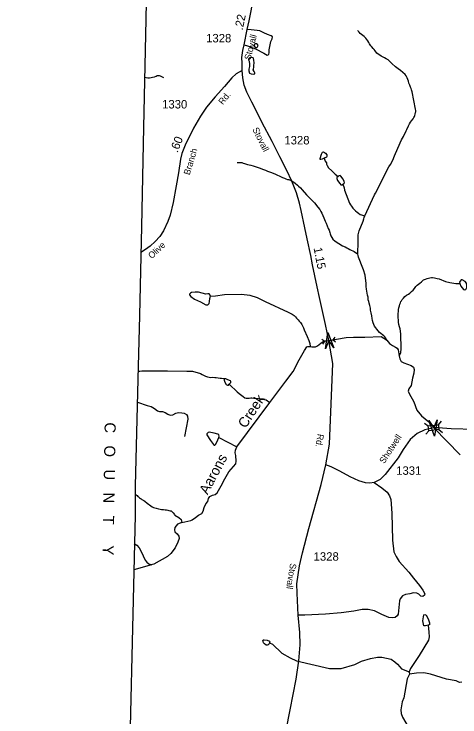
# Model space of a CAD drawing. Extents: x 2056842 to 2160602, y 826753 to 1016856.
# Drawn here: x 2058297 to 2064881, y 998061 to 1008445 of the extents above; entities that cross this region are included whole.
import ezdxf

# ---------------------------------------------------------------- set-up
doc = ezdxf.new("R2010")
doc.units = 0
for name, color, linetype in [('Exist Boundary Political CountyLine', 7, 'Continuous'), ('Exist Boundary Political CountyLine Label', 7, 'Continuous'), ('Exist Hydrographic Creek Single Shore', 7, 'Continuous'), ('Exist Hydrographic Creek Single Shore Label', 7, 'Continuous'), ('Exist Hydrographic Misc Water Feature', 7, 'Continuous'), ('Exist Road Non-System Type 51', 7, 'Continuous'), ('Exist Road Secondary Mileage Hundredths English Label', 7, 'Continuous'), ('Exist Road Secondary Structure Pipe Attributed CELL', 7, 'Continuous'), ('Exist Road Secondary Structure Pipe CELL', 7, 'Continuous'), ('Exist Road Secondary Structure Standard Bridge Attributed CELL', 7, 'Continuous'), ('Exist Road Secondary Structure Standard Bridge CELL', 7, 'Continuous'), ('Exist Road Secondary Type 41 Attributed', 7, 'Continuous'), ('Exist Road Secondary Type 51 Attributed', 7, 'Continuous'), ('Exist Road Secondary Type 51 Label', 7, 'Continuous'), ('Exist Road Secondary Type 51 Number Label', 7, 'Continuous')]:
    doc.layers.add(name, color=color, linetype=linetype)

msp = doc.modelspace()

# ---------------------------------------------------------------- linework, layer by layer
at = {"layer": 'Exist Boundary Political CountyLine'}
msp.add_lwpolyline([(2059857, 1016190), (2059992, 1014583), (2060288, 1010619), (2060242, 1008371), (2060207, 1006771), (2060178, 1005306), (2060151, 1003994), (2060127, 1003052), (2060086, 1001470), (2060083, 1001043), (2059970, 996247), (2059900, 992965), (2059781, 986401), (2059707, 983126), (2059583, 976558), (2059387, 966720), (2059310, 963431), (2059198, 956451), (2059161, 955539), (2058927, 940380), (2058725, 928102), (2058408, 910016), (2058297, 904796)], dxfattribs=at)
at = {"layer": 'Exist Hydrographic Creek Single Shore'}
for points in [[(2061022, 1001042), (2061068, 1001066), (2061090, 1001100), (2061106, 1001157), (2061127, 1001207), (2061157, 1001242), (2061169, 1001290), (2061189, 1001320), (2061225, 1001338), (2061268, 1001346), (2061296, 1001374), (2061355, 1001476), (2061408, 1001577), (2061466, 1001681), (2061570, 1001799), (2061577, 1001839), (2061573, 1001924), (2061560, 1001964), (2061566, 1002003), (2061588, 1002050), (2062075, 1002706), (2062312, 1003020), (2062416, 1003162), (2062507, 1003339), (2062585, 1003475), (2062618, 1003529), (2062635, 1003534), (2062667, 1003535), (2062694, 1003527), (2062749, 1003529), (2062778, 1003544), (2062851, 1003604), (2062897, 1003615), (2062943, 1003621), (2063202, 1003668), (2063307, 1003672), (2063476, 1003672), (2063718, 1003679), (2063757, 1003659), (2063799, 1003625), (2063839, 1003578), (2063883, 1003546), (2063929, 1003526), (2063952, 1003510), (2063967, 1003485), (2063984, 1003395), (2063995, 1003351), (2064015, 1003314), (2064053, 1003290), (2064162, 1003255), (2064195, 1003228), (2064206, 1003194), (2064202, 1003142), (2064180, 1003064), (2064160, 1002957), (2064127, 1002910), (2064117, 1002874), (2064130, 1002839), (2064201, 1002716), (2064246, 1002595), (2064315, 1002507), (2064422, 1002421), (2064493, 1002332), (2064884, 1001934)], [(2060773, 1000934), (2060905, 1000963), (2060925, 1000971), (2060975, 1001007), (2061022, 1001042)], [(2060773, 1000934), (2060709, 1000908), (2060673, 1000858), (2060666, 1000826), (2060673, 1000794), (2060706, 1000768), (2060730, 1000734), (2060734, 1000698), (2060716, 1000644), (2060676, 1000558), (2060612, 1000476), (2060564, 1000430), (2060360, 1000316), (2060324, 1000307)], [(2060325, 1000308), (2060064, 1000233)]]:
    msp.add_lwpolyline(points, dxfattribs=at)
at = {"layer": 'Exist Hydrographic Misc Water Feature'}
for p, q in [((2063375, 1004899), (2063371, 1004901)), ((2064130, 998726), (2064134, 998694))]:
    msp.add_line(p, q, dxfattribs=at)
for points in [[(2063565, 1007975), (2063547, 1008003), (2063537, 1008025), (2063523, 1008051), (2063491, 1008089), (2063468, 1008111), (2063449, 1008127), (2063426, 1008145), (2063410, 1008159), (2063392, 1008177), (2063380, 1008191), (2063372, 1008201)], [(2061876, 1008006), (2061859, 1008004), (2061848, 1007998), (2061844, 1007987), (2061844, 1007976), (2061850, 1007959), (2061866, 1007950), (2061882, 1007950), (2061894, 1007961), (2061900, 1007978), (2061892, 1007993), (2061876, 1008006)], [(2063477, 1005465), (2063619, 1005773), (2063633, 1005797), (2063832, 1006186), (2063854, 1006224), (2063888, 1006284), (2063914, 1006348), (2063930, 1006386), (2064019, 1006586), (2064033, 1006612), (2064047, 1006634), (2064089, 1006718), (2064097, 1006740), (2064121, 1006794), (2064137, 1006822), (2064153, 1006848), (2064167, 1006868), (2064191, 1006898), (2064201, 1006916), (2064209, 1006932), (2064215, 1006948), (2064221, 1006968), (2064227, 1006990), (2064229, 1007000), (2064231, 1007006), (2064229, 1007020), (2064223, 1007038), (2064174, 1007296), (2064168, 1007324), (2064162, 1007346), (2064152, 1007366), (2064140, 1007394), (2064128, 1007426), (2064120, 1007452), (2064110, 1007476), (2064100, 1007504), (2064086, 1007530), (2064072, 1007550), (2064036, 1007584), (2064005, 1007612), (2063971, 1007634), (2063931, 1007666), (2063875, 1007716), (2063819, 1007768), (2063793, 1007782), (2063767, 1007798), (2063747, 1007810), (2063717, 1007824), (2063655, 1007869), (2063627, 1007903), (2063613, 1007921), (2063599, 1007937), (2063579, 1007959), (2063565, 1007975)], [(2061798, 1007803), (2061779, 1007800), (2061767, 1007791), (2061761, 1007778), (2061761, 1007767), (2061770, 1007747), (2061776, 1007707), (2061775, 1007668), (2061766, 1007632), (2061766, 1007607), (2061776, 1007573), (2061796, 1007563), (2061826, 1007557), (2061850, 1007564), (2061851, 1007576), (2061844, 1007594), (2061829, 1007619), (2061832, 1007637), (2061840, 1007656), (2061838, 1007687), (2061842, 1007725), (2061840, 1007766), (2061833, 1007786), (2061826, 1007797), (2061809, 1007802), (2061798, 1007803)], [(2060224, 1007514), (2060247, 1007509), (2060270, 1007505), (2060295, 1007505), (2060322, 1007509), (2060343, 1007513), (2060369, 1007519), (2060393, 1007527), (2060409, 1007535), (2060428, 1007537), (2060440, 1007535), (2060456, 1007531), (2060486, 1007517), (2060504, 1007509)], [(2062877, 1006314), (2062847, 1006299), (2062828, 1006294), (2062818, 1006296), (2062816, 1006309), (2062838, 1006376), (2062853, 1006404), (2062866, 1006408), (2062897, 1006391), (2062916, 1006363), (2062917, 1006342), (2062910, 1006332), (2062877, 1006314)], [(2061592, 1006253), (2061660, 1006250), (2061682, 1006242), (2061700, 1006236), (2061746, 1006224), (2061794, 1006214), (2061826, 1006202), (2061858, 1006192), (2061888, 1006182), (2061918, 1006172), (2061978, 1006150), (2062008, 1006138), (2062040, 1006124), (2062096, 1006102), (2062156, 1006079), (2062242, 1006039), (2062262, 1006031), (2062288, 1006019), (2062311, 1006011), (2062336, 1006003), (2062354, 1005999), (2062390, 1005985), (2062429, 1005963), (2062446, 1005949), (2062480, 1005919), (2062499, 1005901), (2062525, 1005879), (2062553, 1005849), (2062617, 1005775), (2062657, 1005735), (2062675, 1005717), (2062731, 1005654), (2062783, 1005592), (2062811, 1005558), (2062829, 1005530), (2062843, 1005502), (2062857, 1005468), (2062869, 1005436), (2062880, 1005410), (2062892, 1005386), (2062906, 1005354), (2062936, 1005278), (2062948, 1005250), (2062958, 1005218), (2062966, 1005196), (2062976, 1005168), (2062988, 1005146), (2063006, 1005120), (2063038, 1005088), (2063146, 1005022), (2063186, 1005004), (2063210, 1004990), (2063230, 1004980), (2063253, 1004968), (2063277, 1004959), (2063300, 1004947), (2063319, 1004935), (2063339, 1004921), (2063361, 1004907), (2063371, 1004901)], [(2062877, 1006314), (2062892, 1006270), (2062910, 1006246), (2062912, 1006227), (2062919, 1006207), (2062942, 1006173), (2062988, 1006129), (2063038, 1006078), (2063082, 1006044)], [(2063082, 1006044), (2063065, 1006031), (2063063, 1006018), (2063072, 1005986), (2063105, 1005941), (2063123, 1005924), (2063135, 1005922), (2063152, 1005931)], [(2063152, 1005931), (2063168, 1005940), (2063174, 1005952), (2063172, 1005971), (2063157, 1006008), (2063124, 1006051), (2063113, 1006058), (2063097, 1006053), (2063082, 1006044)], [(2063152, 1005931), (2063173, 1005877), (2063177, 1005842), (2063249, 1005650), (2063263, 1005627), (2063279, 1005605), (2063301, 1005579), (2063323, 1005555), (2063339, 1005539), (2063363, 1005519), (2063385, 1005501), (2063407, 1005485), (2063427, 1005477), (2063456, 1005469), (2063477, 1005465)], [(2063371, 1004901), (2063376, 1005081), (2063376, 1005105), (2063376, 1005123), (2063376, 1005151), (2063378, 1005185), (2063388, 1005225), (2063394, 1005243), (2063450, 1005387), (2063461, 1005421), (2063469, 1005441), (2063477, 1005465)], [(2063799, 1003625), (2063797, 1003637), (2063787, 1003659), (2063771, 1003675), (2063755, 1003691), (2063737, 1003707), (2063713, 1003725), (2063695, 1003741), (2063675, 1003763), (2063653, 1003789), (2063637, 1003809), (2063619, 1003835), (2063607, 1003859), (2063598, 1003885), (2063592, 1003917), (2063586, 1003949), (2063578, 1003989), (2063572, 1004029), (2063562, 1004071), (2063558, 1004099), (2063552, 1004137), (2063542, 1004175), (2063534, 1004199), (2063528, 1004225), (2063524, 1004261), (2063518, 1004291), (2063510, 1004321), (2063504, 1004351), (2063500, 1004381), (2063497, 1004419), (2063497, 1004463), (2063481, 1004585), (2063455, 1004665), (2063435, 1004717), (2063391, 1004827), (2063383, 1004855), (2063377, 1004879), (2063375, 1004899)], [(2063984, 1003395), (2064007, 1003441), (2064012, 1003506), (2064007, 1003718), (2064003, 1003762), (2063997, 1003796), (2063989, 1003826), (2063980, 1003860), (2063976, 1003892), (2063972, 1003926), (2063970, 1003958), (2063970, 1003992), (2063970, 1004022), (2063972, 1004052), (2063976, 1004078), (2063980, 1004106), (2063988, 1004134), (2063994, 1004160), (2064002, 1004178), (2064010, 1004198), (2064016, 1004208), (2064030, 1004228), (2064048, 1004250), (2064068, 1004270), (2064094, 1004290), (2064122, 1004308), (2064142, 1004322), (2064166, 1004344), (2064190, 1004368), (2064209, 1004390), (2064231, 1004418), (2064249, 1004438), (2064271, 1004454), (2064289, 1004468), (2064313, 1004490), (2064327, 1004502), (2064345, 1004517), (2064373, 1004527), (2064399, 1004537), (2064435, 1004547), (2064461, 1004553), (2064477, 1004553), (2064507, 1004547), (2064543, 1004539), (2064575, 1004531), (2064670, 1004493), (2064734, 1004481), (2064822, 1004466), (2064877, 1004462)], [(2064877, 1004462), (2064896, 1004426), (2064931, 1004375), (2064952, 1004369), (2064968, 1004378), (2064982, 1004404), (2064985, 1004432), (2064978, 1004470), (2064957, 1004495), (2064916, 1004518), (2064899, 1004517), (2064883, 1004498), (2064874, 1004482), (2064877, 1004462)], [(2061196, 1004275), (2061192, 1004292), (2061177, 1004311), (2061160, 1004310), (2061131, 1004306), (2061076, 1004320), (2061021, 1004336), (2060973, 1004335), (2060919, 1004330), (2060900, 1004323), (2060889, 1004309), (2060889, 1004296), (2060907, 1004272), (2060963, 1004233), (2061051, 1004192), (2061130, 1004151), (2061157, 1004148), (2061176, 1004167), (2061181, 1004198), (2061187, 1004245), (2061196, 1004275)], [(2061196, 1004275), (2061273, 1004281), (2061403, 1004302), (2061656, 1004307), (2061780, 1004294), (2061886, 1004259), (2062006, 1004200), (2062346, 1004039), (2062376, 1004027), (2062406, 1004011), (2062434, 1003991), (2062454, 1003971), (2062468, 1003953), (2062492, 1003927), (2062508, 1003909), (2062528, 1003887), (2062544, 1003861), (2062560, 1003831), (2062571, 1003809), (2062581, 1003779), (2062623, 1003680), (2062648, 1003620), (2062662, 1003576), (2062667, 1003535)], [(2060130, 1003169), (2060154, 1003171), (2060182, 1003173), (2060240, 1003175), (2060306, 1003175), (2060562, 1003175), (2060846, 1003167), (2060930, 1003169), (2061052, 1003134), (2061074, 1003122), (2061086, 1003114), (2061096, 1003110), (2061124, 1003096), (2061152, 1003086), (2061178, 1003081), (2061196, 1003078), (2061222, 1003079), (2061262, 1003077), (2061282, 1003075), (2061310, 1003071), (2061338, 1003067), (2061360, 1003065), (2061388, 1003059), (2061398, 1003055)], [(2061474, 1002977), (2061496, 1003003), (2061497, 1003017), (2061491, 1003027), (2061453, 1003042), (2061422, 1003056), (2061405, 1003057), (2061398, 1003055)], [(2061398, 1003055), (2061399, 1003037), (2061409, 1003005), (2061428, 1002972), (2061448, 1002960), (2061464, 1002964), (2061474, 1002977)], [(2061474, 1002977), (2061476, 1002971), (2061590, 1002865), (2061622, 1002841), (2061642, 1002825), (2061658, 1002811), (2061680, 1002793), (2061706, 1002776), (2061724, 1002769), (2061747, 1002770), (2061767, 1002772), (2061793, 1002774), (2061809, 1002774), (2061838, 1002772), (2061867, 1002770), (2061952, 1002762), (2061973, 1002759), (2061995, 1002753), (2062021, 1002745), (2062075, 1002706)], [(2061322, 1002187), (2061328, 1002209), (2061323, 1002229), (2061308, 1002238), (2061251, 1002255), (2061179, 1002268), (2061164, 1002264), (2061142, 1002242), (2061142, 1002228), (2061200, 1002147), (2061242, 1002087), (2061255, 1002075), (2061264, 1002076), (2061276, 1002091), (2061304, 1002156), (2061322, 1002187)], [(2061322, 1002187), (2061588, 1002050)], [(2060085, 1001353), (2060113, 1001332), (2060125, 1001320), (2060133, 1001314), (2060151, 1001299), (2060165, 1001287), (2060173, 1001281), (2060185, 1001273), (2060203, 1001263), (2060215, 1001257), (2060227, 1001247), (2060265, 1001219), (2060283, 1001205), (2060299, 1001193), (2060317, 1001179), (2060337, 1001167), (2060356, 1001157), (2060376, 1001149), (2060396, 1001143), (2060428, 1001135), (2060454, 1001131), (2060475, 1001127), (2060506, 1001125), (2060530, 1001123), (2060547, 1001119), (2060568, 1001117), (2060584, 1001111), (2060603, 1001107), (2060617, 1001104), (2060628, 1001094), (2060647, 1001074), (2060667, 1001052), (2060673, 1001044), (2060731, 1001006), (2060765, 1000978), (2060773, 1000934)], [(2060073, 1000623), (2060108, 1000597), (2060144, 1000557), (2060176, 1000507), (2060233, 1000379), (2060257, 1000345), (2060285, 1000324), (2060325, 1000308)], [(2064334, 999479), (2064350, 999569), (2064362, 999573), (2064382, 999565), (2064410, 999509)], [(2064410, 999415), (2064372, 999405), (2064348, 999409), (2064334, 999479)], [(2064410, 999509), (2064430, 999453), (2064430, 999421), (2064410, 999415)], [(2064410, 999415), (2064423, 999311), (2064427, 999243), (2064415, 999193), (2064279, 998971), (2064149, 998777), (2064130, 998726)], [(2062070, 999154), (2062063, 999143), (2062047, 999125), (2062033, 999120), (2062022, 999123), (2061994, 999142), (2061979, 999157), (2061973, 999173), (2061972, 999190), (2061977, 999198), (2061990, 999202), (2062032, 999194), (2062067, 999179), (2062072, 999172), (2062070, 999154)], [(2062070, 999154), (2062114, 999138), (2062253, 999001), (2062375, 998932), (2062470, 998892), (2062954, 998776), (2063125, 998775), (2063330, 998835), (2063428, 998883), (2063559, 998926), (2063665, 998942), (2063729, 998942), (2063865, 998914), (2063921, 998876), (2063961, 998842), (2063993, 998802), (2064017, 998772), (2064130, 998726)], [(2064134, 998694), (2064104, 998624), (2064050, 998344), (2064026, 998284), (2064010, 998166), (2064014, 998110), (2064031, 998056), (2064115, 997916), (2064289, 997717), (2064301, 997672), (2064286, 997568), (2064262, 997518), (2064224, 997477), (2064108, 997394), (2064040, 997362), (2063936, 997319)], [(2064908, 998574), (2064872, 998572), (2064824, 998594), (2064684, 998621), (2064448, 998695), (2064349, 998711), (2064241, 998710), (2064134, 998694)]]:
    msp.add_lwpolyline(points, dxfattribs=at)
at = {"layer": 'Exist Road Non-System Type 51'}
for points in [[(2061693, 1007991), (2061745, 1007974), (2061860, 1007930), (2061983, 1007868), (2062033, 1007837), (2062057, 1007848), (2062062, 1007875), (2062064, 1007917), (2062090, 1008041), (2062106, 1008079), (2062111, 1008107), (2062092, 1008121), (2062040, 1008142), (2061983, 1008167), (2061928, 1008196), (2061885, 1008203), (2061796, 1008212), (2061740, 1008217)], [(2060118, 1002709), (2060261, 1002661), (2060322, 1002646), (2060373, 1002619), (2060413, 1002583), (2060446, 1002574), (2060491, 1002574), (2060529, 1002559), (2060567, 1002532), (2060603, 1002519), (2060641, 1002524), (2060687, 1002547), (2060727, 1002559), (2060774, 1002555), (2060807, 1002549), (2060841, 1002528), (2060858, 1002505), (2060862, 1002462), (2060816, 1002205)], [(2063615, 1001526), (2063728, 1001445), (2063808, 1001380), (2063841, 1001328), (2063860, 1001271), (2063877, 1001069), (2063885, 1000673), (2063907, 1000501), (2063938, 1000431), (2063983, 1000356), (2064126, 1000198), (2064193, 1000113), (2064286, 1000005), (2064333, 999936), (2064362, 999882), (2064357, 999859), (2064333, 999842), (2064305, 999847), (2064272, 999873), (2064244, 999889), (2064197, 999892), (2064143, 999880), (2064077, 999871), (2064032, 999849), (2063997, 999807), (2063987, 999774), (2063975, 999628), (2063971, 999579), (2063954, 999553), (2063924, 999529), (2063879, 999525), (2063832, 999529), (2063726, 999572), (2063618, 999630), (2063528, 999649), (2063439, 999647), (2063314, 999623), (2063127, 999598), (2062896, 999581), (2062592, 999565), (2062494, 999562)]]:
    msp.add_lwpolyline(points, dxfattribs=at)
at = {"layer": 'Exist Road Secondary Structure Pipe Attributed CELL'}
msp.add_lwpolyline([(2062895, 1003500), (2062928, 1003742), (2063021, 1003516), (2062943, 1003621)], close=True, dxfattribs=at)
at = {"layer": 'Exist Road Secondary Structure Pipe CELL'}
for p, q in [((2062843, 1003642), (2062884, 1003611)), ((2062884, 1003611), (2063003, 1003630)), ((2063032, 1003672), (2063003, 1003630)), ((2063043, 1003599), (2063003, 1003630)), ((2062855, 1003569), (2062884, 1003611))]:
    msp.add_line(p, q, dxfattribs=at)
at = {"layer": 'Exist Road Secondary Structure Standard Bridge Attributed CELL'}
msp.add_lwpolyline([(2064545, 1002451), (2064504, 1002211), (2064420, 1002439), (2064493, 1002332)], close=True, dxfattribs=at)
at = {"layer": 'Exist Road Secondary Structure Standard Bridge CELL'}
for p, q in [((2064359, 1002403), (2064413, 1002360)), ((2064563, 1002376), (2064607, 1002429)), ((2064377, 1002236), (2064421, 1002290)), ((2064571, 1002307), (2064624, 1002264))]:
    msp.add_line(p, q, dxfattribs=at)
msp.add_lwpolyline([(2064413, 1002360), (2064563, 1002376), (2064571, 1002306), (2064421, 1002290)], close=True, dxfattribs=at)
at = {"layer": 'Exist Road Secondary Type 41 Attributed'}
for points in [[(2064493, 1002332), (2064361, 1002304), (2064248, 1002246), (2064144, 1002159), (2064042, 1002012), (2063968, 1001891), (2063775, 1001641), (2063702, 1001570), (2063615, 1001526), (2063549, 1001516), (2063486, 1001518), (2063389, 1001551), (2063262, 1001608), (2063107, 1001690), (2062980, 1001756), (2062900, 1001784)], [(2065100, 1002308), (2064753, 1002319), (2064560, 1002331), (2064493, 1002332)]]:
    msp.add_lwpolyline(points, dxfattribs=at)
at = {"layer": 'Exist Road Secondary Type 51 Attributed'}
for points in [[(2061667, 1007610), (2061665, 1007717), (2061660, 1007802), (2061677, 1007909), (2061693, 1007991), (2061740, 1008217), (2061767, 1008346), (2061805, 1008517), (2061829, 1008673), (2061818, 1008774)], [(2061667, 1007610), (2061577, 1007563), (2061514, 1007501), (2061403, 1007373), (2061267, 1007223), (2061140, 1007068), (2061052, 1006937), (2060946, 1006759), (2060824, 1006507), (2060776, 1006387), (2060757, 1006302), (2060726, 1006100), (2060690, 1005907), (2060646, 1005663), (2060604, 1005474), (2060567, 1005382), (2060504, 1005240), (2060448, 1005157), (2060383, 1005084), (2060309, 1005016), (2060240, 1004966), (2060170, 1004922)], [(2062900, 1001784), (2062953, 1002090), (2063004, 1003283), (2062943, 1003621), (2062894, 1003859), (2062807, 1004258), (2062774, 1004413), (2062704, 1004738), (2062677, 1004879), (2062625, 1005125), (2062589, 1005289), (2062535, 1005545), (2062513, 1005653), (2062470, 1005804), (2062399, 1005978), (2062327, 1006133), (2062221, 1006336), (2062108, 1006561), (2061958, 1006849), (2061886, 1006989), (2061807, 1007141), (2061735, 1007290), (2061697, 1007392), (2061673, 1007502), (2061667, 1007610)], [(2062259, 997591), (2062372, 998167), (2062465, 998619), (2062502, 998892), (2062523, 999128), (2062516, 999310), (2062494, 999562), (2062477, 999887), (2062472, 1000026), (2062510, 1000294), (2062554, 1000484), (2062650, 1000845), (2062834, 1001493), (2062900, 1001784)]]:
    msp.add_lwpolyline(points, dxfattribs=at)

# ---------------------------------------------------------------- texts
at = {"layer": 'Exist Boundary Political CountyLine Label'}
msp.add_text('C   O   U   N   T     Y', height=164.04, rotation=269.0323, dxfattribs=at).set_placement((2059635, 1002414))
at = {"layer": 'Exist Hydrographic Creek Single Shore Label'}
for s, rotation, p in [('Creek', 56.8733, (2061717, 1002315)), ('Aarons', 61.9267, (2061154, 1001335))]:
    msp.add_text(s, height=150, rotation=rotation, dxfattribs=at).set_placement(p)
at = {"layer": 'Exist Road Secondary Mileage Hundredths English Label'}
for s, rotation, p in [('.22', 78.1212, (2061672, 1008200)), ('.60', 68.4018, (2060710, 1006390)), ('1.15', 280.9449, (2062719, 1004988))]:
    msp.add_text(s, height=125, rotation=rotation, dxfattribs=at).set_placement(p)
at = {"layer": 'Exist Road Secondary Type 51 Label'}
for s, rotation, p in [('Stovall', 75.2602, (2061787, 1007760)), ('Rd.', 51.479, (2061380, 1007098)), ('Stovall', 296.2272, (2061814, 1006742)), ('Branch', 73.1722, (2060889, 1006060)), ('Olive', 43.2021, (2060330, 1004823)), ('Rd.', 261.282, (2062779, 1002247)), ('Shotwell', 56.6983, (2063762, 1001794)), ('Stovall', 260.9708, (2062375, 1000335))]:
    msp.add_text(s, height=95, rotation=rotation, dxfattribs=at).set_placement(p)
at = {"layer": 'Exist Road Secondary Type 51 Number Label'}
for s, p in [('1328', (2061133, 1008026)), ('1330', (2060483, 1007050)), ('1328', (2062288, 1006519)), ('1331', (2063939, 1001638)), ('1328', (2062720, 1000369))]:
    msp.add_text(s, height=125, dxfattribs=at).set_placement(p)

doc.saveas('drawing.dxf')
